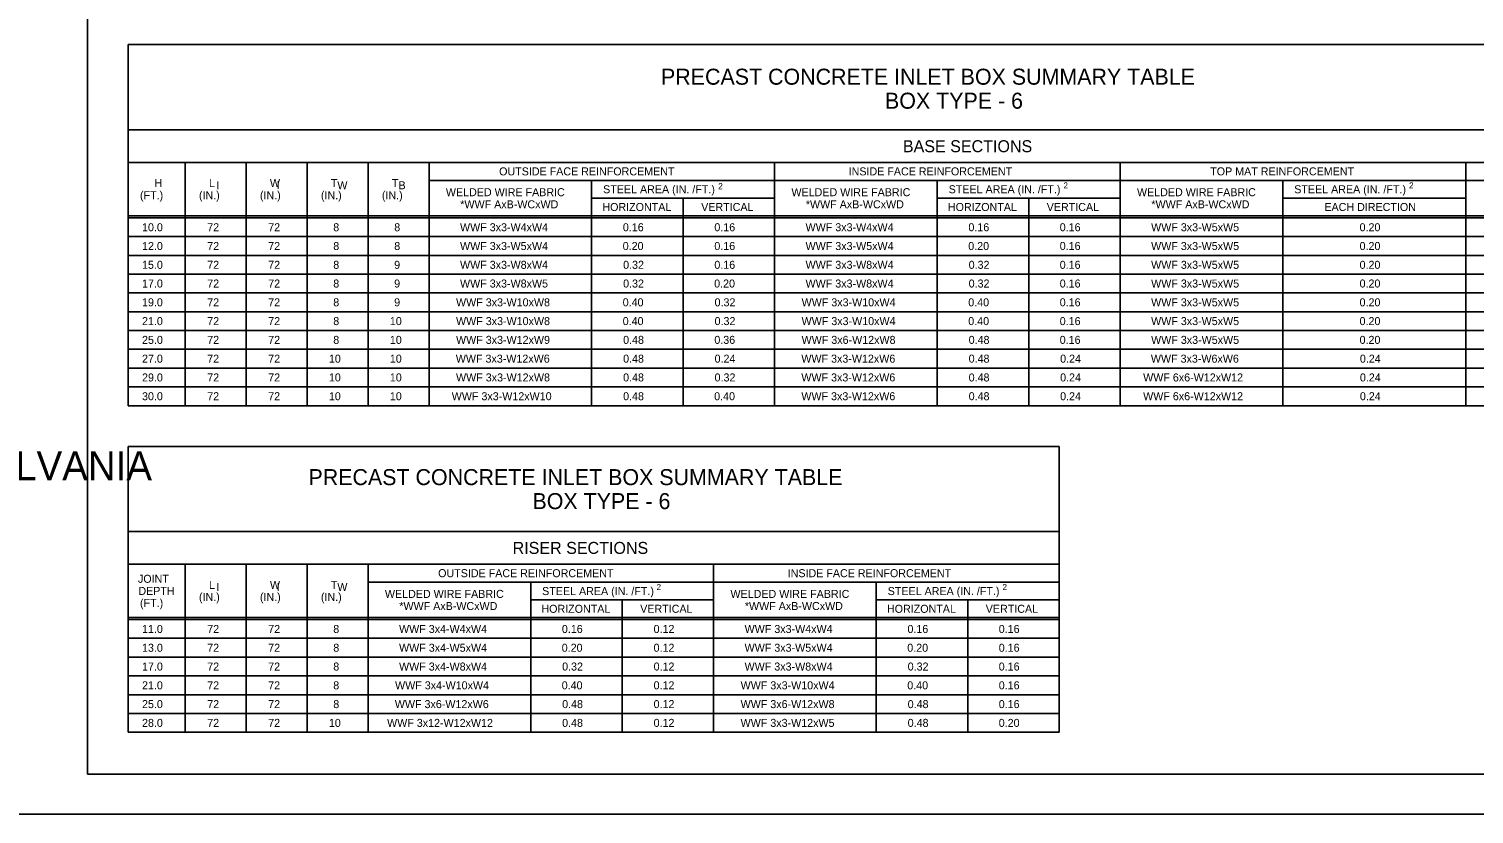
# Model space of a CAD drawing. Extents: x -6420 to 49575, y -4552 to 11624.
# Drawn here: x -3605 to -1828, y -2018 to -1052 of the extents above; entities that cross this region are included whole.
import ezdxf

# ---------------------------------------------------------------- set-up
doc = ezdxf.new("R2010")
doc.units = 0
doc.layers.add('1', color=7, linetype='Continuous')
doc.layers.add('PLT-BNDY', color=7, linetype='Continuous')

msp = doc.modelspace()

# ---------------------------------------------------------------- linework, layer by layer
at = {"layer": '1'}
for p, q in [((-3483.2, -1071.5), (-3483.2, -1515.6)), ((-1413.2, -1071.5), (-3483.2, -1071.5)), ((-1413.2, -1176.5), (-3483.2, -1176.5)), ((-1413.2, -1216.5), (-3483.2, -1216.5)), ((-3413.2, -1515.6), (-3413.2, -1216.5)), ((-3338.2, -1216.5), (-3338.2, -1515.6)), ((-3263.2, -1216.5), (-3263.2, -1515.6)), ((-3188.2, -1216.5), (-3188.2, -1515.6)), ((-3113.2, -1216.5), (-3113.2, -1515.6)), ((-2688.2, -1216.5), (-2688.2, -1515.6)), ((-2263.2, -1216.5), (-2263.2, -1515.6)), ((-1838.2, -1216.5), (-1838.2, -1515.6)), ((-3113.2, -1238.5), (-2688.2, -1238.5)), ((-2913.2, -1238.5), (-2913.2, -1515.6)), ((-2688.2, -1238.5), (-1413.2, -1238.5)), ((-2488.2, -1238.5), (-2488.2, -1515.6)), ((-2063.2, -1238.5), (-2063.2, -1515.6)), ((-2913.2, -1260.5), (-2688.2, -1260.5)), ((-2800.7, -1260.5), (-2800.7, -1515.6)), ((-2488.2, -1260.5), (-2263.2, -1260.5)), ((-2375.7, -1260.5), (-2375.7, -1515.6)), ((-2063.2, -1260.5), (-1838.2, -1260.5)), ((-3483.2, -1282.1), (-1413.2, -1282.1)), ((-3483.2, -1284.6), (-1413.2, -1284.6)), ((-3483.2, -1307.7), (-1413.2, -1307.7)), ((-3483.2, -1330.8), (-1413.2, -1330.8)), ((-3483.2, -1353.9), (-1413.2, -1353.9)), ((-3483.2, -1377), (-1413.2, -1377)), ((-3483.2, -1400.1), (-1413.2, -1400.1)), ((-3483.2, -1423.2), (-1413.2, -1423.2)), ((-3483.2, -1446.3), (-1413.2, -1446.3)), ((-3483.2, -1469.4), (-1413.2, -1469.4)), ((-3483.2, -1492.5), (-1413.2, -1492.5)), ((-3483.2, -1515.6), (-1413.2, -1515.6)), ((-3483.2, -1565.6), (-3483.2, -1917.2)), ((-2338.2, -1565.6), (-3483.2, -1565.6)), ((-2338.2, -1565.6), (-2338.2, -1917.2)), ((-2338.2, -1670.5), (-3483.2, -1670.5)), ((-2338.2, -1710.5), (-3483.2, -1710.5)), ((-3413.2, -1917.2), (-3413.2, -1710.5)), ((-3338.2, -1710.5), (-3338.2, -1917.2)), ((-3263.2, -1710.5), (-3263.2, -1917.2)), ((-3188.2, -1710.5), (-3188.2, -1917.2)), ((-2763.2, -1710.5), (-2763.2, -1917.2)), ((-3188.2, -1732.5), (-2763.2, -1732.5)), ((-2988.2, -1732.5), (-2988.2, -1917.2)), ((-2763.2, -1732.5), (-2338.2, -1732.5)), ((-2563.2, -1732.5), (-2563.2, -1917.2)), ((-2988.2, -1754.5), (-2763.2, -1754.5)), ((-2875.7, -1754.5), (-2875.7, -1917.2)), ((-2563.2, -1754.5), (-2338.2, -1754.5)), ((-2450.7, -1754.5), (-2450.7, -1917.2)), ((-3483.2, -1776.2), (-2338.2, -1776.2)), ((-3483.2, -1778.6), (-2338.2, -1778.6)), ((-3483.2, -1801.7), (-2338.2, -1801.7)), ((-3483.2, -1824.8), (-2338.2, -1824.8)), ((-3483.2, -1847.9), (-2338.2, -1847.9)), ((-3483.2, -1871), (-2338.2, -1871)), ((-3483.2, -1894.1), (-2338.2, -1894.1)), ((-3483.2, -1917.2), (-2338.2, -1917.2))]:
    msp.add_line(p, q, dxfattribs=at)
msp.add_lwpolyline([(-954.5, -1968.6), (-954.5, -118.2), (-3533.2, -118.2), (-3533.2, -1968.6), (-954.5, -1968.6), (-954.5, -1882.1), (-1610.7, -1882.1), (-1610.7, -1669.9), (-954.5, -1669.9), (-954.5, -1574.9), (-1610.7, -1574.9), (-1610.7, -1968.6), (-1352.1, -1968.6), (-1352.1, -1882.1), (-1352.1, -1968.6), (-1099.5, -1968.6), (-1099.5, -1882.1), (-1099.5, -1922.6), (-954.5, -1922.6)], dxfattribs=at)
at = {"layer": 'PLT-BNDY'}
msp.add_lwpolyline([(-3661.2, -69), (-902, -69), (-902, -2017.8), (-3661.2, -2017.8)], close=True, dxfattribs=at)

# ---------------------------------------------------------------- texts
at = {"layer": '1'}
for s, height, p in [('PRECAST CONCRETE INLET BOX SUMMARY TABLE', 19.685, (-2827.9, -1120.9)), ('BOX TYPE - 6', 19.685, (-2552.4, -1150.4)), ('BASE SECTIONS', 14.764, (-2530.4, -1203.9)), ('OUTSIDE FACE REINFORCEMENT', 9.843, (-3027, -1232.4)), ('INSIDE FACE REINFORCEMENT', 9.843, (-2597.1, -1232.4)), ('TOP MAT REINFORCEMENT', 9.843, (-2152.4, -1232.4)), ('H', 9.84, (-3451, -1246.8)), ('L ', 9.84, (-3383.9, -1246.8)), ('I', 9.84, (-3374.9, -1249.4)), ('W ', 9.84, (-3308.9, -1246.8)), ('I', 9.84, (-3300.5, -1249.3)), ('T ', 9.84, (-3233.9, -1246.8)), ('W', 9.84, (-3226, -1249.5)), ('T ', 9.84, (-3158.9, -1246.8)), ('B', 9.84, (-3150.7, -1249.5)), ('STEEL AREA (IN. /FT.)', 9.843, (-2899.1, -1254.4)), ('2', 7.5, (-2757.5, -1249.4)), ('STEEL AREA (IN. /FT.)', 9.843, (-2474.1, -1254.4)), ('2', 7.5, (-2332.9, -1248.5)), ('STEEL AREA (IN. /FT.)', 9.843, (-2049.1, -1254.4)), ('2', 7.5, (-1907.9, -1248.5)), ('(FT.)', 9.84, (-3468.7, -1261.7)), ('(IN.)', 9.84, (-3396.2, -1261.7)), ('(IN.)', 9.84, (-3321.2, -1261.7)), ('(IN.)', 9.84, (-3246.2, -1261.7)), ('(IN.)', 9.84, (-3171.2, -1261.7)), ('WELDED WIRE FABRIC', 9.843, (-3092.5, -1258)), ('WELDED WIRE FABRIC', 9.843, (-2667.5, -1258)), ('WELDED WIRE FABRIC', 9.843, (-2242.5, -1258)), ('*WWF AxB-WCxWD', 9.843, (-3074.8, -1272.9)), ('HORIZONTAL', 9.84, (-2900, -1276.2)), ('VERTICAL', 9.84, (-2778.5, -1276.2)), ('*WWF AxB-WCxWD', 9.843, (-2649.8, -1272.9)), ('HORIZONTAL', 9.84, (-2475, -1276.2)), ('VERTICAL', 9.84, (-2353.5, -1276.2)), ('*WWF AxB-WCxWD', 9.843, (-2224.8, -1272.9)), ('EACH DIRECTION', 9.843, (-2012, -1276.2)), ('10.0', 9.84, (-3466.2, -1301.1)), ('72', 9.84, (-3386, -1301.1)), ('72', 9.84, (-3311, -1301.1)), ('8', 9.84, (-3231, -1301.1)), ('8', 9.84, (-3156, -1301.1)), ('WWF 3x3-W4xW4', 9.843, (-3075.1, -1301.1)), ('0.16', 9.84, (-2874.8, -1301.1)), ('0.16', 9.84, (-2762.3, -1301.1)), ('WWF 3x3-W4xW4', 9.843, (-2650.1, -1301.1)), ('0.16', 9.84, (-2449.8, -1301.1)), ('0.16', 9.84, (-2337.5, -1301.1)), ('WWF 3x3-W5xW5', 9.843, (-2225.1, -1301.1)), ('0.20', 9.84, (-1968.7, -1301.1)), ('12.0', 9.84, (-3466.2, -1324.2)), ('72', 9.84, (-3386, -1324.2)), ('72', 9.84, (-3311, -1324.2)), ('8', 9.84, (-3231, -1324.2)), ('8', 9.84, (-3156, -1324.2)), ('WWF 3x3-W5xW4', 9.843, (-3075.1, -1324.2)), ('0.20', 9.84, (-2875, -1324.2)), ('0.16', 9.84, (-2762.3, -1324.2)), ('WWF 3x3-W5xW4', 9.843, (-2650.1, -1324.2)), ('0.20', 9.84, (-2450, -1324.2)), ('0.16', 9.84, (-2337.5, -1324.1)), ('WWF 3x3-W5xW5', 9.843, (-2225.1, -1324.2)), ('0.20', 9.84, (-1968.7, -1324.2)), ('15.0', 9.84, (-3466.2, -1347.3)), ('72', 9.84, (-3386, -1347.3)), ('72', 9.84, (-3311, -1347.3)), ('8', 9.84, (-3231, -1347.3)), ('9', 9.84, (-3156.1, -1347.3)), ('WWF 3x3-W8xW4', 9.843, (-3075.1, -1347.3)), ('0.32', 9.84, (-2874.5, -1347.3)), ('0.16', 9.84, (-2762.3, -1347.3)), ('WWF 3x3-W8xW4', 9.843, (-2650.1, -1347.3)), ('0.32', 9.84, (-2449.5, -1347.3)), ('0.16', 9.84, (-2337.5, -1347.3)), ('WWF 3x3-W5xW5', 9.843, (-2225.1, -1347.3)), ('0.20', 9.84, (-1968.7, -1347.3)), ('17.0', 9.84, (-3466.2, -1370.3)), ('72', 9.84, (-3386, -1370.3)), ('72', 9.84, (-3311, -1370.3)), ('8', 9.84, (-3231, -1370.3)), ('9', 9.84, (-3156.1, -1370.3)), ('WWF 3x3-W8xW5', 9.843, (-3075.1, -1370.3)), ('0.32', 9.84, (-2874.5, -1370.3)), ('0.20', 9.84, (-2762.5, -1370.3)), ('WWF 3x3-W8xW4', 9.843, (-2650.1, -1370.3)), ('0.32', 9.84, (-2449.5, -1370.3)), ('0.16', 9.84, (-2337.5, -1370.3)), ('WWF 3x3-W5xW5', 9.843, (-2225.1, -1370.3)), ('0.20', 9.84, (-1968.7, -1370.3)), ('19.0', 9.84, (-3466.2, -1393.4)), ('72', 9.84, (-3386, -1393.4)), ('72', 9.84, (-3311, -1393.4)), ('8', 9.84, (-3231, -1393.4)), ('9', 9.84, (-3156.1, -1393.4)), ('WWF 3x3-W10xW8', 9.843, (-3080, -1393.4)), ('0.40', 9.84, (-2875, -1393.4)), ('0.32', 9.84, (-2762, -1393.4)), ('WWF 3x3-W10xW4', 9.843, (-2655, -1393.4)), ('0.40', 9.84, (-2450, -1393.4)), ('0.16', 9.84, (-2337.5, -1393.4)), ('WWF 3x3-W5xW5', 9.843, (-2225.1, -1393.4)), ('0.20', 9.84, (-1968.7, -1393.4)), ('21.0', 9.84, (-3466.2, -1416.5)), ('72', 9.84, (-3386, -1416.5)), ('72', 9.84, (-3311, -1416.5)), ('8', 9.84, (-3231, -1416.5)), ('10', 9.84, (-3161.4, -1416.5)), ('WWF 3x3-W10xW8', 9.843, (-3080, -1416.5)), ('0.40', 9.84, (-2875, -1416.5)), ('0.32', 9.84, (-2762, -1416.5)), ('WWF 3x3-W10xW4', 9.843, (-2655, -1416.5)), ('0.40', 9.84, (-2450, -1416.5)), ('0.16', 9.84, (-2337.5, -1416.5)), ('WWF 3x3-W5xW5', 9.843, (-2225.1, -1416.5)), ('0.20', 9.84, (-1968.7, -1416.5)), ('25.0', 9.84, (-3466.2, -1439.6)), ('72', 9.84, (-3386, -1439.6)), ('72', 9.84, (-3311, -1439.6)), ('8', 9.84, (-3231, -1439.6)), ('10', 9.84, (-3161.4, -1439.6)), ('WWF 3x3-W12xW9', 9.843, (-3080, -1439.6)), ('0.48', 9.84, (-2874.5, -1439.6)), ('0.36', 9.84, (-2762.3, -1439.6)), ('WWF 3x6-W12xW8', 9.843, (-2655, -1439.6)), ('0.48', 9.84, (-2449.5, -1439.6)), ('0.16', 9.84, (-2337.5, -1439.6)), ('WWF 3x3-W5xW5', 9.843, (-2225.1, -1439.6)), ('0.20', 9.84, (-1968.7, -1439.6)), ('27.0', 9.84, (-3466.2, -1462.7)), ('72', 9.84, (-3386, -1462.7)), ('72', 9.84, (-3311, -1462.7)), ('10', 9.84, (-3236.4, -1462.7)), ('10', 9.84, (-3161.4, -1462.7)), ('WWF 3x3-W12xW6', 9.843, (-3080.3, -1462.7)), ('0.48', 9.84, (-2874.5, -1462.7)), ('0.24', 9.84, (-2762, -1462.7)), ('WWF 3x3-W12xW6', 9.843, (-2655.3, -1462.7)), ('0.48', 9.84, (-2449.5, -1462.7)), ('0.24', 9.84, (-2337, -1462.7)), ('WWF 3x3-W6xW6', 9.843, (-2225.4, -1462.7)), ('0.24', 9.84, (-1968.3, -1462.7)), ('29.0', 9.84, (-3466.2, -1485.8)), ('72', 9.84, (-3386, -1485.8)), ('72', 9.84, (-3311, -1485.8)), ('10', 9.84, (-3236.4, -1485.8)), ('10', 9.84, (-3161.4, -1485.8)), ('WWF 3x3-W12xW8', 9.843, (-3080, -1485.8)), ('0.48', 9.84, (-2874.5, -1485.8)), ('0.32', 9.84, (-2762, -1485.8)), ('WWF 3x3-W12xW6', 9.843, (-2655.3, -1485.8)), ('0.48', 9.84, (-2449.5, -1485.8)), ('0.24', 9.84, (-2337, -1485.8)), ('WWF 6x6-W12xW12', 9.843, (-2234.9, -1485.8)), ('0.24', 9.84, (-1968.3, -1485.8)), ('30.0', 9.84, (-3466.2, -1508.9)), ('72', 9.84, (-3386, -1508.9)), ('72', 9.84, (-3311, -1508.9)), ('10', 9.84, (-3236.4, -1508.9)), ('10', 9.84, (-3161.4, -1508.9)), ('WWF 3x3-W12xW10', 9.843, (-3085.3, -1508.9)), ('0.48', 9.84, (-2874.5, -1508.9)), ('0.40', 9.84, (-2762.5, -1508.9)), ('WWF 3x3-W12xW6', 9.843, (-2655.3, -1508.9)), ('0.48', 9.84, (-2449.5, -1508.9)), ('0.24', 9.84, (-2337, -1508.9)), ('WWF 6x6-W12xW12', 9.843, (-2234.9, -1508.9)), ('0.24', 9.84, (-1968.3, -1508.9)), ('COMMONWEALTH OF PENNSYLVANIA', 35.379, (-4326.7, -1607.3)), ('PRECAST CONCRETE INLET BOX SUMMARY TABLE', 19.685, (-3261.5, -1613.3)), ('BOX TYPE - 6', 19.685, (-2986, -1642.8)), ('RISER SECTIONS', 14.764, (-3010.4, -1697.9)), ('JOINT', 9.84, (-3471.2, -1733.4)), ('OUTSIDE FACE REINFORCEMENT', 9.843, (-3102, -1726.5)), ('INSIDE FACE REINFORCEMENT', 9.843, (-2672.1, -1726.5)), ('DEPTH', 9.84, (-3470.7, -1748.3)), ('L ', 9.84, (-3383.9, -1740.9)), ('I', 9.84, (-3374.9, -1743.4)), ('W ', 9.84, (-3308.9, -1740.9)), ('I', 9.84, (-3300.5, -1743.4)), ('T ', 9.84, (-3233.9, -1740.9)), ('W', 9.84, (-3226, -1743.5)), ('STEEL AREA (IN. /FT.)', 9.843, (-2974.1, -1748.5)), ('2', 7.5, (-2833.4, -1742.4)), ('STEEL AREA (IN. /FT.)', 9.843, (-2549.1, -1748.5)), ('2', 7.5, (-2407.9, -1742.4)), ('(FT.)', 9.84, (-3468.7, -1763.1)), ('(IN.)', 9.84, (-3396.2, -1755.7)), ('(IN.)', 9.84, (-3321.2, -1755.7)), ('(IN.)', 9.84, (-3246.2, -1755.7)), ('WELDED WIRE FABRIC', 9.843, (-3167.5, -1752)), ('*WWF AxB-WCxWD', 9.843, (-3149.8, -1766.9)), ('WELDED WIRE FABRIC', 9.843, (-2742.5, -1752)), ('*WWF AxB-WCxWD', 9.843, (-2724.8, -1766.9)), ('HORIZONTAL', 9.84, (-2975, -1770.3)), ('VERTICAL', 9.84, (-2853.5, -1770.3)), ('HORIZONTAL', 9.84, (-2550, -1770.3)), ('VERTICAL', 9.84, (-2428.5, -1770.3)), ('11.0', 9.84, (-3466.2, -1795.1)), ('72', 9.84, (-3386, -1795.1)), ('72', 9.84, (-3311, -1795.1)), ('8', 9.84, (-3231, -1795.1)), ('WWF 3x4-W4xW4', 9.843, (-3150.1, -1795.1)), ('0.16', 9.84, (-2949.8, -1795.1)), ('0.12', 9.84, (-2837, -1795.1)), ('WWF 3x3-W4xW4', 9.843, (-2725.1, -1795.1)), ('0.16', 9.84, (-2524.8, -1795.1)), ('0.16', 9.84, (-2412.5, -1795.1)), ('13.0', 9.84, (-3466.2, -1818.2)), ('72', 9.84, (-3386, -1818.2)), ('72', 9.84, (-3311, -1818.2)), ('8', 9.84, (-3231, -1818.2)), ('WWF 3x4-W5xW4', 9.843, (-3150.1, -1818.2)), ('0.20', 9.84, (-2950, -1818.2)), ('0.12', 9.84, (-2837, -1818.2)), ('WWF 3x3-W5xW4', 9.843, (-2725.1, -1818.2)), ('0.20', 9.84, (-2525, -1818.2)), ('0.16', 9.84, (-2412.5, -1818.2)), ('17.0', 9.84, (-3466.2, -1841.3)), ('72', 9.84, (-3386, -1841.3)), ('72', 9.84, (-3311, -1841.3)), ('8', 9.84, (-3231, -1841.3)), ('WWF 3x4-W8xW4', 9.843, (-3150.1, -1841.3)), ('0.32', 9.84, (-2949.5, -1841.3)), ('0.12', 9.84, (-2837, -1841.3)), ('WWF 3x3-W8xW4', 9.843, (-2725.1, -1841.3)), ('0.32', 9.84, (-2524.5, -1841.3)), ('0.16', 9.84, (-2412.5, -1841.3)), ('21.0', 9.84, (-3466.2, -1864.4)), ('72', 9.84, (-3386, -1864.4)), ('72', 9.84, (-3311, -1864.4)), ('8', 9.84, (-3231, -1864.4)), ('WWF 3x4-W10xW4', 9.843, (-3155, -1864.4)), ('0.40', 9.84, (-2950, -1864.4)), ('0.12', 9.84, (-2837, -1864.4)), ('WWF 3x3-W10xW4', 9.843, (-2730, -1864.4)), ('0.40', 9.84, (-2525, -1864.4)), ('0.16', 9.84, (-2412.5, -1864.4)), ('25.0', 9.84, (-3466.2, -1887.5)), ('72', 9.84, (-3386, -1887.5)), ('72', 9.84, (-3311, -1887.5)), ('8', 9.84, (-3231, -1887.5)), ('WWF 3x6-W12xW6', 9.843, (-3155.3, -1887.5)), ('0.48', 9.84, (-2949.5, -1887.5)), ('0.12', 9.84, (-2837, -1887.5)), ('WWF 3x6-W12xW8', 9.843, (-2730, -1887.5)), ('0.48', 9.84, (-2524.5, -1887.5)), ('0.16', 9.84, (-2412.5, -1887.5)), ('28.0', 9.84, (-3466.2, -1910.6)), ('72', 9.84, (-3386, -1910.6)), ('72', 9.84, (-3311, -1910.6)), ('10', 9.84, (-3236.4, -1910.6)), ('WWF 3x12-W12xW12', 9.843, (-3164.8, -1910.6)), ('0.48', 9.84, (-2949.5, -1910.6)), ('0.12', 9.84, (-2837, -1910.6)), ('WWF 3x3-W12xW5', 9.843, (-2730, -1910.6)), ('0.48', 9.84, (-2524.5, -1910.6)), ('0.20', 9.84, (-2412.5, -1910.6))]:
    msp.add_text(s, height=height, dxfattribs=at).set_placement(p)

doc.saveas('drawing.dxf')
